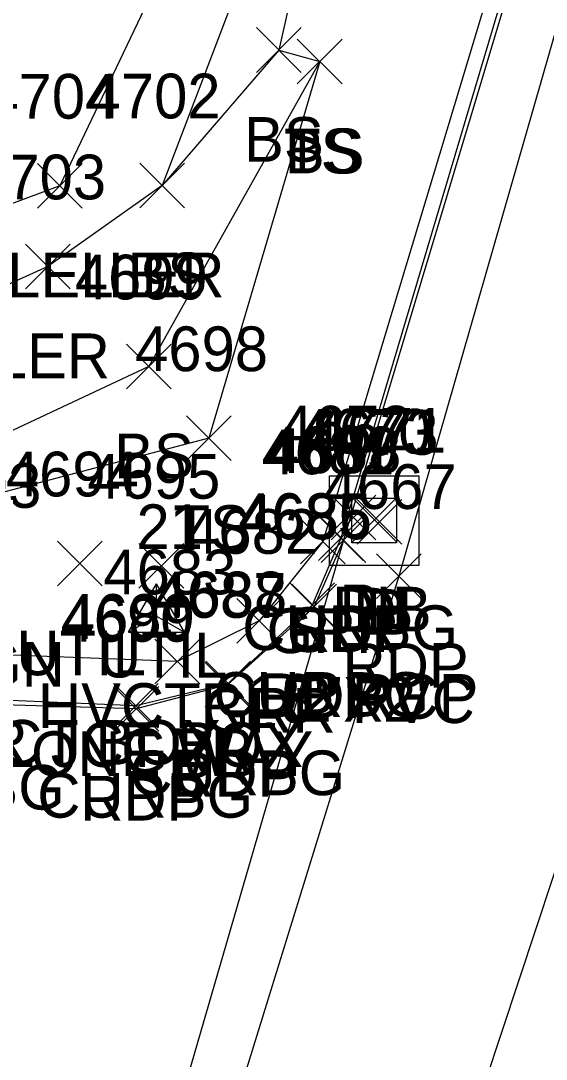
# Model space of a CAD drawing. Extents: x 1462089 to 1464015, y 730534 to 736144.
# Drawn here: x 1462635.49 to 1462659, y 731649.76 to 731696.22 of the extents above; entities that cross this region are included whole.
import ezdxf

# ---------------------------------------------------------------- set-up
doc = ezdxf.new("R2010")
doc.units = 0
for name, color, linetype in [('C_A', 7, 'Continuous'), ('C_I', 7, 'Continuous'), ('CPSM', 7, 'Continuous'), ('D_A', 7, 'Continuous'), ('D_C', 7, 'Continuous'), ('D_I', 7, 'Continuous'), ('D_TIC', 7, 'Continuous'), ('DS', 7, 'Continuous'), ('L_A', 7, 'Continuous'), ('L_I', 7, 'Continuous'), ('L_TIC', 7, 'Continuous'), ('LARO', 7, 'Continuous'), ('LELB', 7, 'Continuous'), ('P_A', 7, 'Continuous'), ('P_I', 7, 'Continuous'), ('P_TIC', 7, 'Continuous'), ('PET', 7, 'Continuous'), ('PRC', 7, 'Continuous'), ('PSP', 7, 'Continuous'), ('R_A', 7, 'Continuous'), ('R_I', 7, 'Continuous'), ('R_TIC', 7, 'Continuous'), ('RC', 7, 'Continuous'), ('RGR', 7, 'Continuous'), ('S_A', 7, 'Continuous'), ('S_C', 7, 'Continuous'), ('S_I', 7, 'Continuous'), ('U_A', 7, 'Continuous'), ('U_C', 7, 'Continuous'), ('U_I', 7, 'Continuous'), ('UDEFAULT', 7, 'Continuous')]:
    doc.layers.add(name, color=color, linetype=linetype)

msp = doc.modelspace()

# ---------------------------------------------------------------- linework, layer by layer
at = {"layer": 'CPSM'}
for p, q in [((1462640.311, 731668.861), (1462641.561, 731671.026)), ((1462642.811, 731668.861), (1462641.561, 731671.026)), ((1462641.561, 731669.582), (1462641.561, 731671.026)), ((1462640.311, 731668.861), (1462641.561, 731669.582)), ((1462641.561, 731669.582), (1462641.561, 731669.582)), ((1462641.561, 731669.582), (1462642.811, 731668.861)), ((1462640.311, 731668.861), (1462642.811, 731668.861))]:
    msp.add_line(p, q, dxfattribs=at)
at = {"layer": 'D_TIC'}
for points in [[(1462649.373, 731672.992), (1462651.373, 731674.992)], [(1462651.373, 731672.992), (1462649.373, 731674.992)], [(1462650.315, 731672.895), (1462652.315, 731674.895)], [(1462652.315, 731672.895), (1462650.315, 731674.895)], [(1462650.542, 731672.8), (1462652.542, 731674.8)], [(1462652.542, 731672.8), (1462650.542, 731674.8)]]:
    msp.add_lwpolyline(points, dxfattribs=at)
at = {"layer": 'DS'}
for p, q in [((1462649.306, 731675.854), (1462653.306, 731675.854)), ((1462649.306, 731671.854), (1462649.306, 731675.854)), ((1462653.306, 731675.854), (1462653.306, 731671.854)), ((1462650.306, 731672.854), (1462650.306, 731674.854)), ((1462650.306, 731674.854), (1462652.306, 731674.854)), ((1462652.306, 731674.854), (1462652.306, 731672.854)), ((1462651.311, 731673.855), (1462651.311, 731673.855)), ((1462651.311, 731673.855), (1462651.311, 731673.855)), ((1462652.306, 731672.854), (1462650.306, 731672.854)), ((1462653.306, 731671.854), (1462649.306, 731671.854))]:
    msp.add_line(p, q, dxfattribs=at)
at = {"layer": 'L_TIC'}
for points in [[(1462646.036, 731693.907), (1462648.036, 731695.907)], [(1462648.036, 731693.907), (1462646.036, 731695.907)], [(1462646.036, 731693.907), (1462648.036, 731695.907)], [(1462648.036, 731693.907), (1462646.036, 731695.907)], [(1462647.864, 731693.39), (1462649.864, 731695.39)], [(1462649.864, 731693.39), (1462647.864, 731695.39)], [(1462647.864, 731693.39), (1462649.864, 731695.39)], [(1462649.864, 731693.39), (1462647.864, 731695.39)], [(1462636.239, 731687.837), (1462638.239, 731689.837)], [(1462638.239, 731687.837), (1462636.239, 731689.837)], [(1462640.817, 731687.849), (1462642.817, 731689.849)], [(1462642.817, 731687.849), (1462640.817, 731689.849)], [(1462640.817, 731687.849), (1462642.817, 731689.849)], [(1462642.817, 731687.849), (1462640.817, 731689.849)], [(1462635.694, 731684.226), (1462637.694, 731686.226)], [(1462637.694, 731684.226), (1462635.694, 731686.226)], [(1462640.221, 731679.749), (1462642.221, 731681.749)], [(1462642.221, 731679.749), (1462640.221, 731681.749)], [(1462642.91, 731676.541), (1462644.91, 731678.541)], [(1462644.91, 731676.541), (1462642.91, 731678.541)]]:
    msp.add_lwpolyline(points, dxfattribs=at)
at = {"layer": 'LARO'}
for points in [[(1462647.164, 731709.65), (1462647.828, 731704.602), (1462641.817, 731688.849), (1462636.694, 731685.226), (1462632.737, 731683.431), (1462619.975, 731684.669), (1462615.367, 731688.63), (1462602.217, 731690.019), (1462569.373, 731706.836), (1462554.971, 731718.48), (1462540.83, 731726.545), (1462531.677, 731726.05), (1462525.529, 731734.772), (1462526.344, 731741.433), (1462541.704, 731735.439), (1462549.869, 731733.783), (1462561.682, 731725.692)], [(1462647.164, 731709.65), (1462637.239, 731688.837), (1462630.375, 731686.279), (1462622.845, 731690.406), (1462614.49, 731699.581), (1462604.753, 731708.058), (1462594.442, 731716.113), (1462588.923, 731713.15), (1462561.682, 731725.692)]]:
    msp.add_lwpolyline(points, dxfattribs=at)
at = {"layer": 'LELB'}
for points in [[(1462693.842, 731836.529), (1462687.088, 731821.052), (1462682.282, 731803.464), (1462670.168, 731765.604), (1462663.665, 731741.627), (1462656.149, 731719.468), (1462648.94, 731703.42), (1462647.036, 731694.907), (1462641.817, 731688.849)], [(1462647.036, 731694.907), (1462648.864, 731694.39), (1462641.221, 731680.749), (1462632.934, 731676.873), (1462624.626, 731675.581)], [(1462648.864, 731694.39), (1462643.91, 731677.541), (1462632.271, 731674.493), (1462628.06, 731670.082), (1462624.626, 731675.581), (1462619.102, 731679.999)]]:
    msp.add_lwpolyline(points, dxfattribs=at)
at = {"layer": 'P_TIC'}
for points in [[(1462648.924, 731671.978), (1462650.924, 731673.978)], [(1462650.924, 731671.978), (1462648.924, 731673.978)], [(1462648.924, 731671.978), (1462650.924, 731673.978)], [(1462650.924, 731671.978), (1462648.924, 731673.978)], [(1462651.4, 731670.376), (1462653.4, 731672.376)], [(1462653.4, 731670.376), (1462651.4, 731672.376)], [(1462647.622, 731669.018), (1462649.622, 731671.018)], [(1462649.622, 731669.018), (1462647.622, 731671.018)], [(1462643.733, 731665.506), (1462645.733, 731667.506)], [(1462645.733, 731665.506), (1462643.733, 731667.506)], [(1462639.658, 731664.438), (1462641.658, 731666.438)], [(1462641.658, 731664.438), (1462639.658, 731666.438)]]:
    msp.add_lwpolyline(points, dxfattribs=at)
at = {"layer": 'PET'}
for points in [[(1462737.297, 731963.429), (1462717.097, 731889.531), (1462708.571, 731860.874), (1462695.151, 731815.712), (1462691.036, 731802.029), (1462676.866, 731754.297), (1462666.22, 731719.346), (1462652.4, 731671.376), (1462641.384, 731635.734), (1462629.681, 731597.191), (1462612.657, 731543.575), (1462596.763, 731494.09), (1462582.573, 731446.883), (1462571.372, 731410.944), (1462559.842, 731372.737), (1462542.966, 731314.951), (1462524.38, 731258.465), (1462511.655, 731215.872), (1462491.671, 731142.677)], [(1462649.924, 731672.978), (1462648.622, 731670.018), (1462644.733, 731666.506), (1462640.658, 731665.438), (1462632.189, 731665.686), (1462627.652, 731666.299), (1462622.43, 731667.797), (1462610.356, 731672.438), (1462596.858, 731679.698), (1462592.966, 731681.826), (1462560.829, 731698.765), (1462526.137, 731716.423), (1462486.234, 731738.583), (1462441.378, 731763.202), (1462411.696, 731779.205), (1462374.605, 731799.478), (1462337.978, 731819.635), (1462300.361, 731839.362), (1462261.238, 731860.693), (1462212.493, 731887.257)]]:
    msp.add_lwpolyline(points, dxfattribs=at)
at = {"layer": 'PRC'}
msp.add_lwpolyline([(1462748.947, 731961.516), (1462736.508, 731921.312), (1462728.403, 731886.375), (1462719.051, 731858.42), (1462705.389, 731810.89), (1462700.841, 731800.166), (1462687.609, 731751.705), (1462676.23, 731715.789), (1462662.619, 731667.958), (1462651.175, 731633.325), (1462639.174, 731589.059), (1462623.338, 731538.877), (1462607.5, 731490.665), (1462593.428, 731442.927), (1462581.597, 731409.026), (1462569.166, 731365.289), (1462553.746, 731313.655), (1462535.681, 731254.443), (1462519.258, 731196.564), (1462502.241, 731140.649), (1462491.591, 731093.412)], dxfattribs=at)
at = {"layer": 'PSP'}
msp.add_lwpolyline([(1462735.883, 731965.543), (1462724.347, 731923.615), (1462716.132, 731895.689), (1462706.261, 731861.752), (1462701.796, 731847.13), (1462699.466, 731840.009), (1462692.812, 731817.612), (1462688.624, 731803.324), (1462674.431, 731755.229), (1462670.575, 731742.725), (1462669.096, 731737.252), (1462663.062, 731716.697), (1462649.924, 731672.978), (1462639.27, 731636.282), (1462627.328, 731597.087), (1462624.657, 731584.618), (1462611.691, 731544.088), (1462595.98, 731494.281), (1462581.441, 731447.372), (1462570.158, 731410.408), (1462558.82, 731372.899), (1462541.297, 731315.135), (1462524.38, 731258.465)], dxfattribs=at)
at = {"layer": 'R_TIC'}
for points in [[(1462648.813, 731672.064), (1462650.813, 731674.064)], [(1462650.813, 731672.064), (1462648.813, 731674.064)], [(1462647.999, 731671.928), (1462649.999, 731673.928)], [(1462649.999, 731671.928), (1462647.999, 731673.928)], [(1462647.523, 731669.077), (1462649.523, 731671.077)], [(1462649.523, 731669.077), (1462647.523, 731671.077)], [(1462645.151, 731668.371), (1462647.151, 731670.371)], [(1462647.151, 731668.371), (1462645.151, 731670.371)], [(1462641.493, 731666.557), (1462643.493, 731668.557)], [(1462643.493, 731666.557), (1462641.493, 731668.557)], [(1462643.768, 731665.572), (1462645.768, 731667.572)], [(1462645.768, 731665.572), (1462643.768, 731667.572)], [(1462639.642, 731664.566), (1462641.642, 731666.566)], [(1462641.642, 731664.566), (1462639.642, 731666.566)]]:
    msp.add_lwpolyline(points, dxfattribs=at)
at = {"layer": 'RC'}
msp.add_lwpolyline([(1462670.575, 731742.725), (1462668.903, 731737.314), (1462662.819, 731716.725), (1462649.813, 731673.064), (1462648.523, 731670.077), (1462644.768, 731666.572), (1462640.642, 731665.566), (1462632.21, 731665.928), (1462627.998, 731666.541), (1462628.085, 731666.901)], dxfattribs=at)
at = {"layer": 'RGR'}
msp.add_lwpolyline([(1462668.244, 731737.404), (1462662.267, 731716.903), (1462648.999, 731672.928), (1462646.151, 731669.371), (1462642.493, 731667.557), (1462632.366, 731667.945)], dxfattribs=at)
at = {"layer": 'UDEFAULT'}
for points in [[(1462637.126, 731670.937), (1462639.126, 731672.937)], [(1462639.126, 731670.937), (1462637.126, 731672.937)], [(1462640.777, 731670.836), (1462642.777, 731672.836)], [(1462642.777, 731670.836), (1462640.777, 731672.836)]]:
    msp.add_lwpolyline(points, dxfattribs=at)

# ---------------------------------------------------------------- texts
at = {"layer": 'C_A'}
msp.add_text('HVCTRL', height=2, dxfattribs=at).set_placement((1462636.254, 731664.582))
at = {"layer": 'C_I'}
msp.add_text('21', height=2, dxfattribs=at).set_placement((1462640.664, 731672.582))
at = {"layer": 'D_A'}
for s, p in [('DIB', (1462649.418, 731668.895)), ('P', (1462649.751, 731668.992)), ('DI', (1462650.366, 731668.855)), ('P', (1462650.92, 731668.8))]:
    msp.add_text(s, height=2, dxfattribs=at).set_placement(p)
at = {"layer": 'D_C'}
for s, p in [('18" RCP', (1462645.657, 731664.992)), ('8" PVC', (1462647.125, 731664.8)), ("2'X2'", (1462647.91, 731664.855))]:
    msp.add_text(s, height=2, dxfattribs=at).set_placement(p)
at = {"layer": 'D_I'}
for s, p in [('4672', (1462647.066, 731676.992)), ('4670', (1462647.917, 731676.855)), ('4673', (1462648.235, 731676.8)), ('4671', (1462648.575, 731676.895))]:
    msp.add_text(s, height=2, dxfattribs=at).set_placement(p)
at = {"layer": 'L_A'}
for s, p in [('BS', (1462645.477, 731689.907)), ('BS', (1462645.477, 731689.907)), ('TS', (1462647.273, 731689.39)), ('BS', (1462647.305, 731689.39)), ('LEL', (1462634.877, 731683.837)), ('LER', (1462639.4, 731683.849)), ('BS', (1462640.258, 731683.849)), ('LER', (1462634.276, 731680.226)), ('BS', (1462639.662, 731675.749)), ('TS', (1462642.32, 731672.541))]:
    msp.add_text(s, height=2, dxfattribs=at).set_placement(p)
at = {"layer": 'L_I'}
for s, p in [('4704', (1462633.901, 731691.837)), ('4702', (1462638.479, 731691.849)), ('4702', (1462638.479, 731691.849)), ('4703', (1462633.355, 731688.226)), ('4699', (1462637.906, 731683.749)), ('4698', (1462640.603, 731680.541))]:
    msp.add_text(s, height=2, dxfattribs=at).set_placement(p)
at = {"layer": 'P_A'}
for s, p in [('SHP', (1462647.46, 731667.978)), ('RDP', (1462647.413, 731667.978)), ('RDP', (1462649.889, 731666.376)), ('RDP', (1462646.11, 731665.018)), ('RDP', (1462642.221, 731661.506)), ('RDP', (1462638.146, 731660.438))]:
    msp.add_text(s, height=2, dxfattribs=at).set_placement(p)
at = {"layer": 'P_I'}
for s, p in [('4668', (1462646.57, 731675.978)), ('4668', (1462646.57, 731675.978)), ('4667', (1462649.046, 731674.376)), ('4686', (1462645.26, 731673.018)), ('4687', (1462641.426, 731669.506)), ('4690', (1462637.264, 731668.438))]:
    msp.add_text(s, height=2, dxfattribs=at).set_placement(p)
at = {"layer": 'R_A'}
for s, p in [('CURBG', (1462645.396, 731668.064)), ('GRR', (1462646.487, 731667.928)), ('CURBG', (1462644.106, 731665.077)), ('GRR', (1462643.64, 731664.371)), ('GRR', (1462629.854, 731662.945)), ('GRR', (1462639.982, 731662.557)), ('CURBG', (1462640.351, 731661.572)), ('CURBG', (1462627.792, 731660.928)), ('CURBG', (1462636.224, 731660.566))]:
    msp.add_text(s, height=2, dxfattribs=at).set_placement(p)
at = {"layer": 'R_I'}
for s, p in [('4681', (1462646.259, 731675.928)), ('4669', (1462646.451, 731676.064)), ('4685', (1462645.216, 731673.077)), ('4682', (1462642.844, 731672.371)), ('4683', (1462639.186, 731670.557)), ('4688', (1462641.461, 731669.572)), ('4689', (1462637.327, 731668.566))]:
    msp.add_text(s, height=2, dxfattribs=at).set_placement(p)
at = {"layer": 'S_A'}
msp.add_text('SIGN', height=2, dxfattribs=at).set_placement((1462630.925, 731666.428))
at = {"layer": 'S_C'}
msp.add_text('DO NOT ENTER ONE WAY', height=2, dxfattribs=at).set_placement((1462614.996, 731662.428))
at = {"layer": 'S_I'}
msp.add_text('4693', height=2, dxfattribs=at).set_placement((1462630.46, 731674.428))
at = {"layer": 'U_A'}
for p in [(1462635.291, 731666.937), (1462638.942, 731666.836)]:
    msp.add_text('UTIL', height=2, dxfattribs=at).set_placement(p)
at = {"layer": 'U_C'}
for p in [(1462629.165, 731662.937), (1462632.816, 731662.836)]:
    msp.add_text('EL JCT BOX', height=2, dxfattribs=at).set_placement(p)
at = {"layer": 'U_I'}
for s, p in [('4694', (1462634.819, 731674.937)), ('4695', (1462638.47, 731674.836))]:
    msp.add_text(s, height=2, dxfattribs=at).set_placement(p)

doc.saveas('drawing.dxf')
